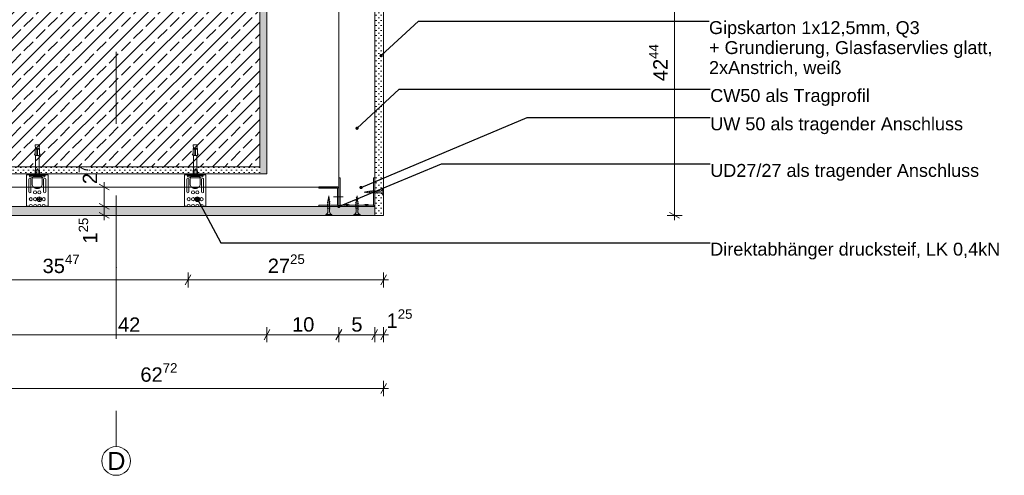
# Model space of a CAD drawing. Header units: metres. Extents: x -4 to 99, y -11 to 17.
# Tile 701 of 747: x 80.159 to 81.53, y -11.039 to -10.404. Entities that reach past the tile are written whole.
import ezdxf

# ---------------------------------------------------------------- set-up
doc = ezdxf.new("R2010")
doc.units = ezdxf.units.M
doc.header["$MEASUREMENT"] = 0
doc.linetypes.add('Strichlinie doppelt', pattern=[0.546806, 0.264583, -0.105833, 0.070556, -0.105833])
doc.linetypes.add('VERDECKT', pattern=[0.005625, 0.00375, -0.001875])
for name, color, linetype in [('152 - Bemaßung_ Beschriftung.Ausbau', 7, 'Continuous'), ('301 - Elemente.Linie', 7, 'Continuous'), ('302 - Elemente.Schraffur', 7, 'Continuous'), ('451 - Universal.Achsen Raster', 7, 'Continuous'), ('608 - Struktur.Träger', 7, 'Continuous'), ('653 - Abdeckung.TB Verkofferung', 7, 'Continuous'), ('Neubau_653 - Abdeckung.TB Verkofferung', 7, 'Continuous'), ('Neubau_660 - Unterkonstruktion.Trockenbau', 7, 'Continuous')]:
    doc.layers.add(name, color=color, linetype=linetype)
doc.styles.add('ERSTELLTER_STIL_2', font='txt')
doc.dimstyles.new('ERSTELLTER_STIL__14', dxfattribs={"dimtxt": 0.02, "dimasz": 0.01064, "dimexe": 0.18, "dimexo": 0.0625, "dimgap": 0, "dimtad": 1, "dimtih": 1, "dimtoh": 1, "dimzin": 0, "dimdsep": 46, "dimtxsty": 'ERSTELLTER_STIL_2', "dimblk": 'ARROWHEAD_2', "dimblk1": 'ARROWHEAD_2', "dimblk2": 'ARROWHEAD_2', "dimcen": 0.09, "dimse1": 1, "dimse2": 1, "dimclrd": 7, "dimclre": 7, "dimclrt": 7, "dimazin": 0, "dimtfac": 1, "dimtdec": 4, "dimtmove": 0, "dimatfit": 3, "dimfxl": 1, "dimtolj": 1, "dimtzin": 0, "dimarcsym": 0})
doc.dimstyles.new('ERSTELLTER_STIL__15', dxfattribs={"dimtxt": 0.02, "dimasz": 0.01064, "dimexe": 0.18, "dimexo": 0.0625, "dimgap": 0, "dimtad": 1, "dimzin": 0, "dimdsep": 46, "dimtxsty": 'ERSTELLTER_STIL_2', "dimblk": 'ARROWHEAD_2', "dimblk1": 'ARROWHEAD_2', "dimblk2": 'ARROWHEAD_2', "dimcen": 0.09, "dimse1": 1, "dimse2": 1, "dimclrd": 7, "dimclre": 7, "dimclrt": 7, "dimazin": 0, "dimtfac": 1, "dimtdec": 4, "dimtmove": 0, "dimatfit": 3, "dimfxl": 1, "dimtolj": 1, "dimtzin": 0, "dimarcsym": 0})
doc.dimstyles.new('ERSTELLTER_STIL__5', dxfattribs={"dimtxt": 0.18, "dimasz": 0.00912, "dimexe": 0.18, "dimexo": 0.0625, "dimgap": 0, "dimtad": 0, "dimtih": 1, "dimtoh": 1, "dimdec": 4, "dimzin": 0, "dimdsep": 46, "dimcen": 0.09, "dimadec": 0, "dimazin": 0, "dimtfac": 1, "dimtdec": 4, "dimtmove": 0, "dimatfit": 3, "dimldrblk": 'ARROWHEAD_11', "dimfxl": 1, "dimtolj": 1, "dimtzin": 0, "dimarcsym": 0})
pattern_1 = [(45, (71.993561, -19.654286), (-0.003535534, 0.003535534), [0, -0.005])]

# ---------------------------------------------------------------- blocks, each defined once
blk = doc.blocks.new('*D641', base_point=(71.9936, -19.6543))
at = {"layer": '152 - Bemaßung_ Beschriftung.Ausbau', "color": 7, "linetype": 'Continuous', "lineweight": 5}
for p, q in [((80.6535, -10.8328), (80.6535, -10.8538)), ((80.666, -10.8328), (80.666, -10.8538)), ((80.6495, -10.8503), (80.6576, -10.8363)), ((80.666, -10.8433), (80.6535, -10.8433)), ((80.662, -10.8503), (80.6701, -10.8363)), ((80.6729, -10.8433), (80.666, -10.8433))]:
    blk.add_line(p, q, dxfattribs=at)
at = {"layer": '152 - Bemaßung_ Beschriftung.Ausbau', "color": 7, "lineweight": 5, "insert": (80.6701, -10.8396), "char_height": 0.02, "attachment_point": 7, "style": 'ERSTELLTER_STIL_2'}
blk.add_mtext('\\A1;{\\pql;\\fArial|b0|i0|c0|p38;1\\fArial|b0|i0|c0|p38;\\A1{\\H.66x;\\S25^  ;}}', dxfattribs=at)
blk = doc.blocks.new('ARROWHEAD_2')
at = {"color": 0, "linetype": 'Continuous', "lineweight": 0}
for p, q in [((0, 0), (-1, 0)), ((-0.38, -0.66), (0.38, 0.66))]:
    blk.add_line(p, q, dxfattribs=at)
blk = doc.blocks.new('*D642', base_point=(71.9936, -19.6543))
at = {"layer": '152 - Bemaßung_ Beschriftung.Ausbau', "color": 7, "linetype": 'Continuous', "lineweight": 5}
for p, q in [((80.6035, -10.8328), (80.6035, -10.8538)), ((80.6535, -10.8328), (80.6535, -10.8538)), ((80.5995, -10.8503), (80.6076, -10.8363)), ((80.6535, -10.8433), (80.6035, -10.8433)), ((80.6495, -10.8503), (80.6576, -10.8363))]:
    blk.add_line(p, q, dxfattribs=at)
at = {"layer": '152 - Bemaßung_ Beschriftung.Ausbau', "color": 7, "lineweight": 5, "insert": (80.621, -10.8393), "char_height": 0.02, "attachment_point": 7, "style": 'ERSTELLTER_STIL_2'}
blk.add_mtext('\\A1;{\\pql;\\fArial|b0|i0|c0|p38;5}', dxfattribs=at)
blk = doc.blocks.new('*D643', base_point=(71.9936, -19.6543))
at = {"layer": '152 - Bemaßung_ Beschriftung.Ausbau', "color": 7, "linetype": 'Continuous', "lineweight": 5}
for p, q in [((80.5035, -10.8328), (80.5035, -10.8538)), ((80.6035, -10.8328), (80.6035, -10.8538)), ((80.4995, -10.8503), (80.5076, -10.8363)), ((80.6035, -10.8433), (80.5035, -10.8433)), ((80.5995, -10.8503), (80.6076, -10.8363))]:
    blk.add_line(p, q, dxfattribs=at)
at = {"layer": '152 - Bemaßung_ Beschriftung.Ausbau', "color": 7, "lineweight": 5, "insert": (80.5384, -10.8393), "char_height": 0.02, "attachment_point": 7, "style": 'ERSTELLTER_STIL_2'}
blk.add_mtext('\\A1;{\\pql;\\fArial|b0|i0|c0|p38;10}', dxfattribs=at)
blk = doc.blocks.new('*D644', base_point=(71.9936, -19.6543))
at = {"layer": '152 - Bemaßung_ Beschriftung.Ausbau', "color": 7, "linetype": 'Continuous', "lineweight": 5}
for p, q in [((80.0835, -10.8328), (80.0835, -10.8538)), ((80.5035, -10.8328), (80.5035, -10.8538)), ((80.0795, -10.8503), (80.0876, -10.8363)), ((80.5035, -10.8433), (80.0835, -10.8433)), ((80.4995, -10.8503), (80.5076, -10.8363))]:
    blk.add_line(p, q, dxfattribs=at)
at = {"layer": '152 - Bemaßung_ Beschriftung.Ausbau', "color": 7, "lineweight": 5, "char_height": 0.02, "attachment_point": 7, "style": 'ERSTELLTER_STIL_2'}
for s, insert in [('\\A1;{\\pql;\\fArial|b0|i0|c0|p38;0\\fArial|b0|i0|c0|p38;\\A1{\\H.66x;\\S52^  ;}}', (80.0876, -10.8397)), ('\\A1;{\\pql;\\fArial|b0|i0|c0|p38;42}', (80.296, -10.8393))]:
    blk.add_mtext(s, dxfattribs=dict(at, insert=insert))
blk = doc.blocks.new('*D648', base_point=(71.9936, -19.6543))
at = {"layer": '152 - Bemaßung_ Beschriftung.Ausbau', "color": 7, "linetype": 'Continuous', "lineweight": 5}
for p, q in [((80.0428, -10.9113), (80.0348, -10.9253)), ((80.0388, -10.9078), (80.0388, -10.9288)), ((80.662, -10.9253), (80.6701, -10.9113)), ((80.666, -10.9078), (80.666, -10.9288)), ((80.0388, -10.9183), (80.0319, -10.9183)), ((80.666, -10.9183), (80.0388, -10.9183)), ((80.6729, -10.9183), (80.666, -10.9183))]:
    blk.add_line(p, q, dxfattribs=at)
at = {"layer": '152 - Bemaßung_ Beschriftung.Ausbau', "color": 7, "lineweight": 5, "insert": (80.3272, -10.9147), "char_height": 0.02, "attachment_point": 7, "style": 'ERSTELLTER_STIL_2'}
blk.add_mtext('\\A1;{\\pql;\\fArial|b0|i0|c0|p38;62\\fArial|b0|i0|c0|p38;\\A1{\\H.66x;\\S72^  ;}}', dxfattribs=at)
blk = doc.blocks.new('*D649', base_point=(71.9936, -19.6543))
at = {"layer": '152 - Bemaßung_ Beschriftung.Ausbau', "color": 7, "linetype": 'Continuous', "lineweight": 5}
for p, q in [((80.2872, -10.6645), (80.2662, -10.6645)), ((80.2697, -10.6605), (80.2837, -10.6686)), ((80.2767, -10.677), (80.2767, -10.6645)), ((80.2872, -10.677), (80.2662, -10.677)), ((80.2697, -10.673), (80.2837, -10.6811)), ((80.2767, -10.6839), (80.2767, -10.677))]:
    blk.add_line(p, q, dxfattribs=at)
at = {"layer": '152 - Bemaßung_ Beschriftung.Ausbau', "color": 7, "lineweight": 5, "insert": (80.2729, -10.7163), "char_height": 0.02, "attachment_point": 7, "rotation": 90, "style": 'ERSTELLTER_STIL_2'}
blk.add_mtext('\\A1;{\\pql;\\fArial|b0|i0|c0|p38;1\\fArial|b0|i0|c0|p38;\\A1{\\H.66x;\\S25^  ;}}', dxfattribs=at)
blk = doc.blocks.new('*D650', base_point=(71.9936, -19.6543))
at = {"layer": '152 - Bemaßung_ Beschriftung.Ausbau', "color": 7, "linetype": 'Continuous', "lineweight": 5}
for p, q in [((80.2872, -10.6375), (80.2662, -10.6375)), ((80.2837, -10.6416), (80.2697, -10.6335)), ((80.2767, -10.6375), (80.2767, -10.6307)), ((80.2767, -10.6645), (80.2767, -10.6375)), ((80.2872, -10.6645), (80.2662, -10.6645)), ((80.2697, -10.6605), (80.2837, -10.6686))]:
    blk.add_line(p, q, dxfattribs=at)
at = {"layer": '152 - Bemaßung_ Beschriftung.Ausbau', "color": 7, "lineweight": 5, "insert": (80.2727, -10.6335), "char_height": 0.02, "attachment_point": 7, "rotation": 90, "style": 'ERSTELLTER_STIL_2'}
blk.add_mtext('\\A1;{\\pql;\\fArial|b0|i0|c0|p38;2\\fArial|b0|i0|c0|p38;\\A1{\\H.66x;\\S7^  ;}}', dxfattribs=at)
blk = doc.blocks.new('*D651', base_point=(71.9936, -19.6543))
at = {"layer": '152 - Bemaßung_ Beschriftung.Ausbau', "color": 7, "linetype": 'Continuous', "lineweight": 5}
for p, q in [((80.3895, -10.774), (80.3976, -10.76)), ((80.3935, -10.7565), (80.3935, -10.7775)), ((80.662, -10.774), (80.6701, -10.76)), ((80.666, -10.7565), (80.666, -10.7775)), ((80.666, -10.767), (80.3935, -10.767)), ((80.6729, -10.767), (80.666, -10.767))]:
    blk.add_line(p, q, dxfattribs=at)
at = {"layer": '152 - Bemaßung_ Beschriftung.Ausbau', "color": 7, "lineweight": 5, "insert": (80.5046, -10.7632), "char_height": 0.02, "attachment_point": 7, "style": 'ERSTELLTER_STIL_2'}
blk.add_mtext('\\A1;{\\pql;\\fArial|b0|i0|c0|p38;27\\fArial|b0|i0|c0|p38;\\A1{\\H.66x;\\S25^  ;}}', dxfattribs=at)
blk = doc.blocks.new('*D652', base_point=(71.9936, -19.6543))
at = {"layer": '152 - Bemaßung_ Beschriftung.Ausbau', "color": 7, "linetype": 'Continuous', "lineweight": 5}
for p, q in [((80.0428, -10.76), (80.0348, -10.774)), ((80.0388, -10.7565), (80.0388, -10.7775)), ((80.3895, -10.774), (80.3976, -10.76)), ((80.3935, -10.7565), (80.3935, -10.7775)), ((80.0388, -10.767), (80.0319, -10.767)), ((80.3935, -10.767), (80.0388, -10.767))]:
    blk.add_line(p, q, dxfattribs=at)
at = {"layer": '152 - Bemaßung_ Beschriftung.Ausbau', "color": 7, "lineweight": 5, "insert": (80.191, -10.7633), "char_height": 0.02, "attachment_point": 7, "style": 'ERSTELLTER_STIL_2'}
blk.add_mtext('\\A1;{\\pql;\\fArial|b0|i0|c0|p38;35\\fArial|b0|i0|c0|p38;\\A1{\\H.66x;\\S47^  ;}}', dxfattribs=at)
blk = doc.blocks.new('*D657', base_point=(71.9936, -19.6543))
at = {"layer": '152 - Bemaßung_ Beschriftung.Ausbau', "color": 7, "linetype": 'Continuous', "lineweight": 5}
for p, q in [((81.0818, -10.2526), (81.0608, -10.2526)), ((81.0643, -10.2486), (81.0783, -10.2567)), ((81.0713, -10.677), (81.0713, -10.2526)), ((81.0818, -10.677), (81.0608, -10.677)), ((81.0643, -10.673), (81.0783, -10.6811)), ((81.0713, -10.6839), (81.0713, -10.677))]:
    blk.add_line(p, q, dxfattribs=at)
at = {"layer": '152 - Bemaßung_ Beschriftung.Ausbau', "color": 7, "lineweight": 5, "insert": (81.0673, -10.49), "char_height": 0.02, "attachment_point": 7, "rotation": 90, "style": 'ERSTELLTER_STIL_2'}
blk.add_mtext('\\A1;{\\pql;\\fArial|b0|i0|c0|p38;42\\fArial|b0|i0|c0|p38;\\A1{\\H.66x;\\S44^  ;}}', dxfattribs=at)
blk = doc.blocks.new('*D663', base_point=(71.9936, -19.6543))
at = {"layer": '152 - Bemaßung_ Beschriftung.Ausbau', "color": 7, "linetype": 'Continuous', "lineweight": 5}
for p, q in [((79.6514, -10.2526), (79.6304, -10.2526)), ((79.6339, -10.2486), (79.6479, -10.2567)), ((79.6409, -10.677), (79.6409, -10.2526)), ((79.6514, -10.677), (79.6304, -10.677)), ((79.6339, -10.673), (79.6479, -10.6811)), ((79.6409, -10.6839), (79.6409, -10.677))]:
    blk.add_line(p, q, dxfattribs=at)
at = {"layer": '152 - Bemaßung_ Beschriftung.Ausbau', "color": 7, "lineweight": 5, "insert": (79.6369, -10.49), "char_height": 0.02, "attachment_point": 7, "rotation": 90, "style": 'ERSTELLTER_STIL_2'}
blk.add_mtext('\\A1;{\\pql;\\fArial|b0|i0|c0|p38;42\\fArial|b0|i0|c0|p38;\\A1{\\H.66x;\\S44^  ;}}', dxfattribs=at)
blk = doc.blocks.new('ARROWHEAD_11')
at = {"color": 0, "linetype": 'Continuous', "lineweight": 0}
blk.add_line((0, 0), (-1, 0), dxfattribs=at)
at = {"color": 0, "linetype": 'Continuous', "lineweight": 0, "const_width": 0.25, "flags": 128}
blk.add_lwpolyline([(-0.125, 0, 1), (0.125, 0, 1)], format="xyb", close=True, dxfattribs=at)

msp = doc.modelspace()

# ---------------------------------------------------------------- hatches: boundary and pattern name
at = {"layer": '302 - Elemente.Schraffur', "linetype": 'Continuous', "lineweight": 13, "true_color": 0xafafaf}
for points in [[(80.183, -10.6395, -0.09902), (80.1805, -10.639), (80.1865, -10.639, -0.09902), (80.184, -10.6395)], [(80.403, -10.6395, -0.09902), (80.4005, -10.639), (80.4065, -10.639, -0.09902), (80.404, -10.6395)]]:
    msp.add_hatch(color=253, dxfattribs=at).paths.add_polyline_path(points)
at = {"layer": '608 - Struktur.Träger', "linetype": 'Continuous', "lineweight": 5}
h = msp.add_hatch(dxfattribs=at)
h.set_pattern_fill('Beton__Stahlbeton_0005', style=0, pattern_type=2)
h.set_pattern_definition([(45, (71.99356, -19.654286), (-0.016970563, 0.016970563), []), (45, (71.985076, -19.6458), (-0.016970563, 0.016970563), [0.018, -0.006])])
h.paths.add_polyline_path([(80.0935, -10.6093), (80.4935, -10.6093), (80.4935, -9.9593), (80.0935, -9.9593)])
h = msp.add_hatch(dxfattribs=at)
h.set_pattern_fill('Gips_0005', style=0, pattern_type=2)
h.set_pattern_definition(pattern_1)
h.paths.add_polyline_path([(80.5035, -9.9593), (80.4935, -9.9593), (80.4935, -10.6093), (80.4935, -10.6193), (80.5035, -10.6193)])
h = msp.add_hatch(dxfattribs=at)
h.set_pattern_fill('Gips_0005', style=0, pattern_type=2)
h.set_pattern_definition(pattern_1)
h.paths.add_polyline_path([(80.0935, -10.6093), (80.0935, -10.6193), (80.4935, -10.6193), (80.4935, -10.6093)])
at = {"layer": 'Neubau_653 - Abdeckung.TB Verkofferung', "linetype": 'Continuous', "lineweight": 5}
h = msp.add_hatch(dxfattribs=at)
h.set_pattern_fill('Gips_0005', style=0, pattern_type=2)
h.set_pattern_definition(pattern_1)
h.paths.add_polyline_path([(80.666, -10.2553), (80.666, -10.677), (80.6535, -10.677), (80.6535, -10.2553)])
h = msp.add_hatch(dxfattribs=at)
h.set_pattern_fill('Gips_0005', style=0, pattern_type=2)
h.set_pattern_definition(pattern_1)
h.paths.add_polyline_path([(80.6535, -10.677), (80.0388, -10.677), (80.0388, -10.6645), (80.6035, -10.6645), (80.6535, -10.6645)])

# ---------------------------------------------------------------- linework, layer by layer
at = {"layer": '301 - Elemente.Linie', "color": 1, "linetype": 'Continuous', "lineweight": 5}
for p, q in [((80.183, -10.5847), (80.1805, -10.5847)), ((80.1865, -10.5847), (80.184, -10.5847)), ((80.403, -10.5847), (80.4005, -10.5847)), ((80.4065, -10.5847), (80.404, -10.5847)), ((80.184, -10.5937), (80.183, -10.5937)), ((80.404, -10.5937), (80.403, -10.5937)), ((80.1725, -10.6215), (80.1785, -10.6215)), ((80.1943, -10.6205), (80.1728, -10.6205)), ((80.182, -10.6155), (80.182, -10.623)), ((80.185, -10.623), (80.185, -10.6155)), ((80.1945, -10.6215), (80.1885, -10.6215)), ((80.3925, -10.6215), (80.3985, -10.6215)), ((80.4143, -10.6205), (80.3928, -10.6205)), ((80.402, -10.6155), (80.402, -10.623)), ((80.405, -10.623), (80.405, -10.6155)), ((80.4145, -10.6215), (80.4085, -10.6215)), ((80.1805, -10.639), (80.1865, -10.639)), ((80.4005, -10.639), (80.4065, -10.639))]:
    msp.add_line(p, q, dxfattribs=at)
at = {"layer": '301 - Elemente.Linie', "color": 1, "linetype": 'VERDECKT', "lineweight": 5}
for p, q in [((80.6276, -10.6546), (80.6279, -10.6543)), ((80.6276, -10.6546), (80.6279, -10.6548)), ((80.6279, -10.6524), (80.6283, -10.6521)), ((80.6279, -10.6524), (80.6283, -10.6526)), ((80.6299, -10.6555), (80.6279, -10.6548)), ((80.628, -10.6567), (80.6282, -10.6549)), ((80.6294, -10.653), (80.6283, -10.6526)), ((80.6283, -10.6544), (80.6285, -10.6527)), ((80.6286, -10.6522), (80.6289, -10.6498)), ((80.6292, -10.6524), (80.6289, -10.6498)), ((80.6295, -10.6549), (80.6293, -10.6529)), ((80.6297, -10.6526), (80.6294, -10.6525)), ((80.6297, -10.6526), (80.6294, -10.653)), ((80.6298, -10.6573), (80.6296, -10.6554)), ((80.6302, -10.6552), (80.6299, -10.655)), ((80.6302, -10.6552), (80.6299, -10.6555)), ((80.6269, -10.6592), (80.6272, -10.6589)), ((80.6269, -10.6592), (80.6272, -10.6594)), ((80.6269, -10.6618), (80.6272, -10.6615)), ((80.6269, -10.6618), (80.6272, -10.662)), ((80.6269, -10.6644), (80.6272, -10.6641)), ((80.6269, -10.6644), (80.6272, -10.6646)), ((80.6269, -10.667), (80.6272, -10.6667)), ((80.6269, -10.667), (80.6272, -10.6672)), ((80.6272, -10.6569), (80.6276, -10.6565)), ((80.6272, -10.6569), (80.6276, -10.657)), ((80.6306, -10.6606), (80.6272, -10.6594)), ((80.6306, -10.6632), (80.6272, -10.662)), ((80.6306, -10.6658), (80.6272, -10.6646)), ((80.6306, -10.6684), (80.6272, -10.6672)), ((80.6304, -10.658), (80.6276, -10.657)), ((80.6278, -10.6588), (80.628, -10.6572)), ((80.6278, -10.6588), (80.6278, -10.6591)), ((80.6278, -10.6596), (80.6278, -10.6617)), ((80.6278, -10.6622), (80.6278, -10.6643)), ((80.6278, -10.6648), (80.6278, -10.6669)), ((80.6278, -10.6674), (80.6278, -10.6715)), ((80.63, -10.6588), (80.6299, -10.6578)), ((80.63, -10.6599), (80.63, -10.6588)), ((80.63, -10.6625), (80.63, -10.6604)), ((80.63, -10.6651), (80.63, -10.663)), ((80.63, -10.6677), (80.63, -10.6656)), ((80.63, -10.6715), (80.63, -10.6682)), ((80.6307, -10.6577), (80.6304, -10.6575)), ((80.6307, -10.6577), (80.6304, -10.658)), ((80.6309, -10.6602), (80.6306, -10.6601)), ((80.6309, -10.6602), (80.6306, -10.6606)), ((80.6309, -10.6628), (80.6306, -10.6627)), ((80.6309, -10.6628), (80.6306, -10.6632)), ((80.6309, -10.6654), (80.6306, -10.6653)), ((80.6309, -10.6654), (80.6306, -10.6658)), ((80.6309, -10.668), (80.6306, -10.6679)), ((80.6309, -10.668), (80.6306, -10.6684)), ((80.6246, -10.677), (80.6246, -10.676)), ((80.6246, -10.676), (80.6331, -10.676)), ((80.6246, -10.677), (80.6331, -10.677)), ((80.6331, -10.677), (80.6331, -10.676))]:
    msp.add_line(p, q, dxfattribs=at)
at = {"layer": '301 - Elemente.Linie', "color": 1, "linetype": 'Continuous', "lineweight": 5}
for points in [[(80.186, -10.5837), (80.1865, -10.5787), (80.1805, -10.5787), (80.181, -10.5837)], [(80.406, -10.5837), (80.4065, -10.5787), (80.4005, -10.5787), (80.401, -10.5837)], [(80.1805, -10.5927), (80.1795, -10.5925), (80.1805, -10.5897)], [(80.1865, -10.5927), (80.1875, -10.5925), (80.1865, -10.5897)], [(80.4005, -10.5927), (80.3995, -10.5925), (80.4005, -10.5897)], [(80.4065, -10.5927), (80.4075, -10.5925), (80.4065, -10.5897)]]:
    msp.add_lwpolyline(points, dxfattribs=at)
for points in [[(80.183, -10.5937), (80.1805, -10.5937), (80.1805, -10.5837), (80.183, -10.5837)], [(80.1865, -10.5837), (80.184, -10.5837), (80.184, -10.5937), (80.1865, -10.5937)], [(80.403, -10.5937), (80.4005, -10.5937), (80.4005, -10.5837), (80.403, -10.5837)], [(80.4065, -10.5837), (80.404, -10.5837), (80.404, -10.5937), (80.4065, -10.5937)]]:
    msp.add_lwpolyline(points, close=True, dxfattribs=at)
at = {"layer": '301 - Elemente.Linie', "color": 1, "linetype": 'Continuous', "lineweight": 5, "flags": 128}
for points in [[(80.1805, -10.623), (80.1805, -10.6155), (80.181, -10.6123), (80.181, -10.5937)], [(80.1865, -10.623), (80.1865, -10.6155), (80.186, -10.6123), (80.186, -10.5937)], [(80.4005, -10.623), (80.4005, -10.6155), (80.401, -10.6123), (80.401, -10.5937)], [(80.4065, -10.623), (80.4065, -10.6155), (80.406, -10.6123), (80.406, -10.5937)], [(80.1885, -10.6205), (80.1885, -10.6215), (80.1785, -10.6215), (80.1785, -10.6205)], [(80.4085, -10.6205), (80.4085, -10.6215), (80.3985, -10.6215), (80.3985, -10.6205)]]:
    msp.add_lwpolyline(points, dxfattribs=at)
for points in [[(80.186, -10.6123), (80.185, -10.6155), (80.1838, -10.6125, 0.659396), (80.1833, -10.6125), (80.182, -10.6155), (80.181, -10.6123)], [(80.406, -10.6123), (80.405, -10.6155), (80.4038, -10.6125, 0.659396), (80.4033, -10.6125), (80.402, -10.6155), (80.401, -10.6123)]]:
    msp.add_lwpolyline(points, format="xyb", dxfattribs=at)
for points in [[(80.1905, -10.6247), (80.1905, -10.633, -0.414214), (80.184, -10.6395), (80.183, -10.6395, -0.414214), (80.1765, -10.633), (80.1765, -10.6247, 0.414214), (80.175, -10.6232), (80.1742, -10.6232, -0.106221), (80.1736, -10.6231, -0.101364), (80.173, -10.6227, -0.095175), (80.1727, -10.6221, -0.091218), (80.1725, -10.6215, -0.091218), (80.1727, -10.6208, -0.047767), (80.1728, -10.6205), (80.1685, -10.6205), (80.1685, -10.664), (80.1724, -10.664, -1), (80.1767, -10.664), (80.1784, -10.664, -1), (80.1827, -10.664), (80.1844, -10.664, -1), (80.1887, -10.664), (80.1904, -10.664, -1), (80.1947, -10.664), (80.1985, -10.664), (80.1985, -10.6205), (80.1943, -10.6205, -0.047767), (80.1944, -10.6208, -0.091218), (80.1945, -10.6215, -0.091218), (80.1944, -10.6221, -0.095175), (80.1941, -10.6227, -0.101364), (80.1935, -10.6231, -0.106221), (80.1929, -10.6232), (80.192, -10.6232, 0.414214)], [(80.1718, -10.644), (80.1718, -10.6267, -1), (80.1748, -10.6267), (80.1748, -10.644, -1)], [(80.1953, -10.6267), (80.1953, -10.644, -1), (80.1923, -10.644), (80.1923, -10.6267, -1)], [(80.4105, -10.6247), (80.4105, -10.633, -0.414214), (80.404, -10.6395), (80.403, -10.6395, -0.414214), (80.3965, -10.633), (80.3965, -10.6247, 0.414214), (80.395, -10.6232), (80.3942, -10.6232, -0.106221), (80.3936, -10.6231, -0.101364), (80.393, -10.6227, -0.095175), (80.3927, -10.6221, -0.091218), (80.3925, -10.6215, -0.091218), (80.3927, -10.6208, -0.047767), (80.3928, -10.6205), (80.3885, -10.6205), (80.3885, -10.664), (80.3924, -10.664, -1), (80.3967, -10.664), (80.3984, -10.664, -1), (80.4027, -10.664), (80.4044, -10.664, -1), (80.4087, -10.664), (80.4104, -10.664, -1), (80.4147, -10.664), (80.4185, -10.664), (80.4185, -10.6205), (80.4143, -10.6205, -0.047767), (80.4144, -10.6208, -0.091218), (80.4145, -10.6215, -0.091218), (80.4144, -10.6221, -0.095175), (80.4141, -10.6227, -0.101364), (80.4135, -10.6231, -0.106221), (80.4129, -10.6232), (80.412, -10.6232, 0.414214)], [(80.3918, -10.644), (80.3918, -10.6267, -1), (80.3948, -10.6267), (80.3948, -10.644, -1)], [(80.4153, -10.6267), (80.4153, -10.644, -1), (80.4123, -10.644), (80.4123, -10.6267, -1)], [(80.187, -10.6525), (80.187, -10.6535, 0.414214), (80.1875, -10.654), (80.1885, -10.654), (80.1885, -10.655), (80.1875, -10.655, 0.414214), (80.187, -10.6555), (80.187, -10.6565), (80.186, -10.6565), (80.186, -10.6555, 0.414214), (80.1855, -10.655), (80.1845, -10.655), (80.1845, -10.654), (80.1855, -10.654, 0.414214), (80.186, -10.6535), (80.186, -10.6525)], [(80.407, -10.6525), (80.407, -10.6535, 0.414214), (80.4075, -10.654), (80.4085, -10.654), (80.4085, -10.655), (80.4075, -10.655, 0.414214), (80.407, -10.6555), (80.407, -10.6565), (80.406, -10.6565), (80.406, -10.6555, 0.414214), (80.4055, -10.655), (80.4045, -10.655), (80.4045, -10.654), (80.4055, -10.654, 0.414214), (80.406, -10.6535), (80.406, -10.6525)]]:
    msp.add_lwpolyline(points, format="xyb", close=True, dxfattribs=at)
at = {"layer": '301 - Elemente.Linie', "color": 1, "linetype": 'Continuous', "lineweight": 5}
for points in [[(80.1896, -10.6246), (80.1866, -10.6248, -0.038322), (80.1805, -10.6248), (80.1775, -10.6246, -0.39195), (80.177, -10.6241), (80.177, -10.6235, -0.414214), (80.1775, -10.623), (80.1895, -10.623, -0.414214), (80.19, -10.6235), (80.19, -10.6241, -0.39195)], [(80.4096, -10.6246), (80.4066, -10.6248, -0.038322), (80.4005, -10.6248), (80.3975, -10.6246, -0.39195), (80.397, -10.6241), (80.397, -10.6235, -0.414214), (80.3975, -10.623), (80.4095, -10.623, -0.414214), (80.41, -10.6235), (80.41, -10.6241, -0.39195)]]:
    msp.add_lwpolyline(points, format="xyb", close=True, dxfattribs=at)
for centre, radius in [((80.1745, -10.6545), 0.00215), ((80.1805, -10.645), 0.00215), ((80.1805, -10.6545), 0.00215), ((80.1865, -10.6545), 0.00325), ((80.1865, -10.645), 0.00215), ((80.1925, -10.6545), 0.00215), ((80.3945, -10.6545), 0.00215), ((80.4005, -10.645), 0.00215), ((80.4005, -10.6545), 0.00215), ((80.4065, -10.6545), 0.00325), ((80.4065, -10.645), 0.00215), ((80.4125, -10.6545), 0.00215)]:
    msp.add_circle(centre, radius, dxfattribs=at)
at = {"layer": '301 - Elemente.Linie', "color": 1, "linetype": 'VERDECKT', "lineweight": 5}
for centre, start, end in [((80.6228, -10.6715), 291.3836, 359.0608), ((80.6349, -10.6715), 180.9391, 248.6163)]:
    msp.add_arc(centre, 0.00492, start, end, dxfattribs=at)
at = {"layer": '451 - Universal.Achsen Raster', "color": 160, "linetype": 'Strichlinie doppelt', "lineweight": 9, "ltscale": 0.2, "true_color": 0x3232ff}
for p, q in [((80.2935, -9.8493), (80.2935, -10.7493)), ((80.2935, -10.7493), (80.2935, -10.9993))]:
    msp.add_line(p, q, dxfattribs=at)
at = {"layer": '451 - Universal.Achsen Raster', "color": 160, "linetype": 'Continuous', "lineweight": 9, "true_color": 0x3232ff}
msp.add_circle((80.2935, -11.0193), 0.02, dxfattribs=at)
at = {"layer": '451 - Universal.Achsen Raster', "color": 160, "linetype": 'Strichlinie doppelt', "lineweight": 9, "ltscale": 0.2, "true_color": 0x3232ff}
msp.add_point((80.2935, -10.7493), dxfattribs=at)
msp.add_point((80.2935, -10.7493), dxfattribs=at)
at = {"layer": '608 - Struktur.Träger', "color": 7, "linetype": 'Continuous', "lineweight": 13}
for p, q in [((80.4935, -9.9593), (80.4935, -10.6093)), ((80.4935, -10.6093), (80.0935, -10.6093))]:
    msp.add_line(p, q, dxfattribs=at)
at = {"layer": '608 - Struktur.Träger', "color": 7, "linetype": 'Continuous', "lineweight": 5, "flags": 128}
for points in [[(80.5035, -10.3917), (80.5035, -10.4187), (80.5035, -10.4312), (80.5035, -10.6193)], [(80.0835, -10.6193), (80.5035, -10.6193)]]:
    msp.add_lwpolyline(points, dxfattribs=at)
at = {"layer": '653 - Abdeckung.TB Verkofferung', "color": 1, "linetype": 'Continuous', "lineweight": 9, "flags": 128}
msp.add_lwpolyline([(80.0513, -10.6375), (80.6035, -10.6375), (80.6035, -10.6645), (80.0513, -10.6645)], close=True, dxfattribs=at)
at = {"layer": '653 - Abdeckung.TB Verkofferung', "color": 1, "linetype": 'Continuous', "lineweight": 18, "flags": 128}
msp.add_lwpolyline([(80.6094, -10.651), (80.5961, -10.651)], dxfattribs=at)
at = {"layer": 'Neubau_653 - Abdeckung.TB Verkofferung', "color": 1, "linetype": 'Continuous', "lineweight": 5, "flags": 128}
msp.add_lwpolyline([(80.6035, -10.2579), (80.6035, -10.6645)], dxfattribs=at)
at = {"layer": 'Neubau_653 - Abdeckung.TB Verkofferung', "color": 1, "linetype": 'Continuous', "lineweight": 13, "flags": 128}
for points in [[(80.666, -10.2553), (80.666, -10.677), (80.6535, -10.677), (80.6535, -10.2553)], [(80.6535, -10.677), (80.0388, -10.677), (80.0388, -10.6645), (80.6035, -10.6645), (80.6535, -10.6645)]]:
    msp.add_lwpolyline(points, close=True, dxfattribs=at)
at = {"layer": 'Neubau_660 - Unterkonstruktion.Trockenbau', "color": 1, "linetype": 'Continuous', "lineweight": 5}
for p, q in [((80.665, -10.6403), (80.665, -10.6488)), ((80.5883, -10.6546), (80.5909, -10.6552)), ((80.5886, -10.6524), (80.5904, -10.6526)), ((80.6414, -10.6436), (80.6417, -10.6454)), ((80.6436, -10.6433), (80.6442, -10.6459)), ((80.6459, -10.6429), (80.6467, -10.6463)), ((80.6482, -10.6425), (80.6492, -10.6465)), ((80.6508, -10.6425), (80.6518, -10.6465)), ((80.6534, -10.6425), (80.6544, -10.6465)), ((80.656, -10.6425), (80.657, -10.6465)), ((80.5875, -10.6592), (80.5915, -10.6602)), ((80.5875, -10.6618), (80.5915, -10.6628)), ((80.5875, -10.6644), (80.5915, -10.6654)), ((80.5875, -10.667), (80.5915, -10.668)), ((80.5879, -10.6569), (80.5913, -10.6577)), ((80.5853, -10.676), (80.5938, -10.676))]:
    msp.add_line(p, q, dxfattribs=at)
at = {"layer": 'Neubau_660 - Unterkonstruktion.Trockenbau', "color": 1, "linetype": 'Continuous', "lineweight": 5, "flags": 128}
for points in [[(80.6535, -10.6245), (80.6535, -10.6625, -0.414214), (80.6515, -10.6645), (80.646, -10.6645, -0.156603), (80.644, -10.6639, 0.156603), (80.6429, -10.6635), (80.6412, -10.6635, 0.156603), (80.6401, -10.6639, -0.156603), (80.638, -10.6645), (80.619, -10.6645, -0.156603), (80.617, -10.6639, 0.156603), (80.6159, -10.6635), (80.6142, -10.6635, 0.156603), (80.6131, -10.6639, -0.156603), (80.611, -10.6645), (80.6055, -10.6645, -0.414214), (80.6035, -10.6625), (80.6035, -10.6245), (80.6053, -10.6245), (80.6053, -10.6625, 0.414214), (80.6055, -10.6628), (80.611, -10.6628, 0.156603), (80.6121, -10.6624, -0.156603), (80.6142, -10.6618), (80.6159, -10.6618, -0.156603), (80.618, -10.6624, 0.156603), (80.619, -10.6628), (80.638, -10.6628, 0.156603), (80.6391, -10.6624, -0.156603), (80.6412, -10.6618), (80.6429, -10.6618, -0.156603), (80.645, -10.6624, 0.156603), (80.646, -10.6628), (80.6515, -10.6628, 0.414214), (80.6518, -10.6625), (80.6518, -10.6245)], [(80.5755, -10.6648), (80.6015, -10.6648, 0.414214), (80.6035, -10.6628), (80.6035, -10.6393, 0.414214), (80.6015, -10.6373), (80.5755, -10.6373), (80.5755, -10.639), (80.6015, -10.639, -0.414214), (80.6018, -10.6393), (80.6018, -10.6628, -0.414214), (80.6015, -10.663), (80.5755, -10.663)], [(80.648, -10.6457), (80.6605, -10.6457, -0.304192), (80.665, -10.6488), (80.666, -10.6488), (80.666, -10.6403), (80.665, -10.6403, -0.304191), (80.6605, -10.6434), (80.648, -10.6434), (80.6388, -10.6445)], [(80.5907, -10.659), (80.5907, -10.6715, 0.304192), (80.5938, -10.676), (80.5938, -10.677), (80.5853, -10.677), (80.5853, -10.676, 0.304191), (80.5884, -10.6715), (80.5884, -10.659), (80.5895, -10.6498)]]:
    msp.add_lwpolyline(points, format="xyb", close=True, dxfattribs=at)

# ---------------------------------------------------------------- texts
at = {"layer": '152 - Bemaßung_ Beschriftung.Ausbau', "color": 7, "linetype": 'Continuous', "lineweight": 9, "insert": (81.1192, -10.4064), "char_height": 0.018, "attachment_point": 1, "line_spacing_factor": 0.927842, "style": 'ERSTELLTER_STIL_2'}
msp.add_mtext('\\A1;{\\pql;\\fArial|b0|i0|c0|p38;Gipskarton 1x12,5mm, Q3\\P\\pql;\\fArial|b0|i0|c0|p38;+ Grundierung,\\fArial|b0|i0|c0|p38; Glasfaser\\fArial|b0|i0|c0|p38;vlies glatt, \\P\\pql;\\fArial|b0|i0|c0|p38;2xAnstrich, weiß}', dxfattribs=at)
at = {"layer": '152 - Bemaßung_ Beschriftung.Ausbau', "color": 7, "linetype": 'Continuous', "lineweight": 9, "char_height": 0.018, "attachment_point": 1, "style": 'ERSTELLTER_STIL_2'}
for s, insert in [('\\A1;{\\pql;\\fArial|b0|i0|c0|p38;CW50\\fArial|b0|i0|c0|p38; als Tragprofil}', (81.1209, -10.501)), ('\\A1;{\\pql;\\fArial|b0|i0|c0|p38;UW 50\\fArial|b0|i0|c0|p38; als tragender Anschluss}', (81.1209, -10.5405)), ('\\A1;{\\pql;\\fArial|b0|i0|c0|p38;UD27/27 als tragender Anschluss}', (81.1209, -10.6054)), ('\\A1;{\\pql;\\fArial|b0|i0|c0|p38;Direkta\\fArial|b0|i0|c0|p38;bhänger\\fArial|b0|i0|c0|p38; drucksteif, LK 0,4kN\\fArial|b0|i0|c0|p38; }', (81.1209, -10.7151))]:
    msp.add_mtext(s, dxfattribs=dict(at, insert=insert))
at = {"layer": '451 - Universal.Achsen Raster', "color": 160, "lineweight": 9, "true_color": 0x3232ff, "insert": (80.2812, -11.0068), "char_height": 0.025, "attachment_point": 1, "style": 'ERSTELLTER_STIL_2'}
msp.add_mtext('\\A1;{\\pql;\\pt0;\\fArial|b0|i0|c0|p38;D}', dxfattribs=at)

# ---------------------------------------------------------------- dimensions: what is measured, and where the dimension line sits
at = {"layer": '152 - Bemaßung_ Beschriftung.Ausbau', "color": 7, "linetype": 'Continuous', "lineweight": 5}
for base, p1, p2, picture, middle in [((79.6409, -10.2526), (80.666, -10.677), (80.993, -10.2526), '*D663', (79.6269, -10.4402)), ((81.0713, -10.2526), (80.666, -10.677), (80.993, -10.2526), '*D657', (81.0573, -10.4402)), ((80.2767, -10.6375), (80.2709, -10.6645), (80.33, -10.6375), '*D650', (80.2627, -10.5989)), ((80.2767, -10.6645), (80.3297, -10.677), (80.2709, -10.6645), '*D649', (80.2627, -10.674))]:
    dim = msp.add_linear_dim(base=base, p1=p1, p2=p2, angle=90, dimstyle='ERSTELLTER_STIL__15', dxfattribs=at)
    dim.commit()
    dim.dimension.update_dxf_attribs({"geometry": picture, "text_midpoint": middle, "dimtype": 160, "text_rotation": 90})
for base, p1, p2, picture, middle in [((80.0388, -10.767), (80.3935, -10.5764), (80.0388, -10.677), '*D652', (80.2409, -10.753)), ((80.3935, -10.767), (80.666, -10.677), (80.3935, -10.5764), '*D651', (80.5545, -10.753)), ((80.5035, -10.8433), (80.6035, -10.5775), (80.5035, -10.6681), '*D643', (80.5536, -10.8293)), ((80.6035, -10.8433), (80.6535, -10.677), (80.6035, -10.5775), '*D642', (80.6286, -10.8293)), ((80.0835, -10.8433), (80.5035, -10.6681), (80.0835, -10.6193), '*D644', (80.3112, -10.8293)), ((80.0388, -10.9183), (80.666, -10.677), (80.0388, -10.677), '*D648', (80.3771, -10.9043)), ((80.6535, -10.8433), (80.666, -10.677), (80.6535, -10.677), '*D641', (80.7123, -10.8293))]:
    dim = msp.add_linear_dim(base=base, p1=p1, p2=p2, angle=180, dimstyle='ERSTELLTER_STIL__14', dxfattribs=at)
    dim.commit()
    dim.dimension.update_dxf_attribs({"geometry": picture, "text_midpoint": middle, "dimtype": 160})

# ---------------------------------------------------------------- leaders
at = {"layer": '152 - Bemaßung_ Beschriftung.Ausbau', "color": 7, "linetype": 'Continuous', "lineweight": 9, "annotation_type": 0, "has_hookline": 1, "hookline_direction": 0}
for points, text_width in [([(80.6625, -10.4544), (80.7147, -10.4064), (81.1192, -10.4064)], 0.3912), ([(80.629, -10.5556), (80.6877, -10.501), (81.1209, -10.501)], 0.219), ([(80.6345, -10.6382), (80.8659, -10.5405), (81.1209, -10.5405)], 0.3489), ([(80.6035, -10.6645), (80.7466, -10.6054), (81.1209, -10.6054)], 0.3713), ([(80.4065, -10.6545), (80.4394, -10.7151), (81.1209, -10.7151)], 0.4089)]:
    msp.add_leader(points, dimstyle='ERSTELLTER_STIL__5', dxfattribs=dict(at, text_width=text_width))

doc.saveas('drawing.dxf')
